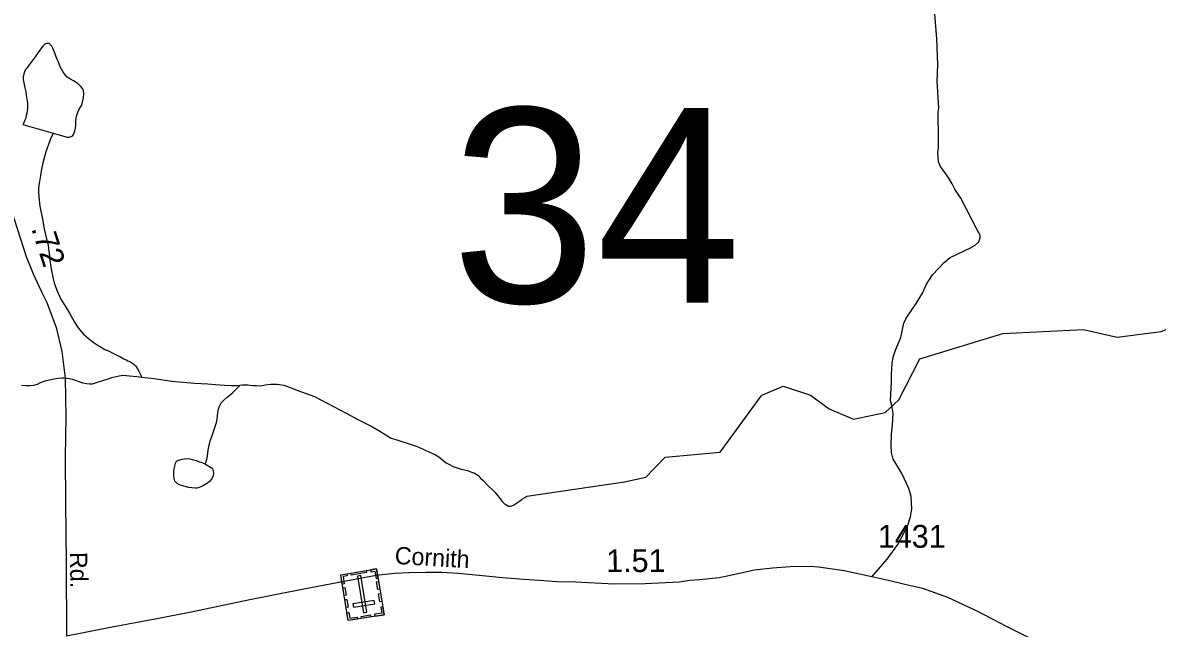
# Model space of a CAD drawing. Extents: x 2220236 to 2384410, y 720751 to 894131.
# Drawn here: x 2293089 to 2299305, y 822655 to 825974 of the extents above; entities that cross this region are included whole.
import ezdxf

# ---------------------------------------------------------------- set-up
doc = ezdxf.new("R2010")
doc.units = 0
for name, color, linetype in [('Exist Cultural Cemetery CELL', 7, 'Continuous'), ('Exist Hydrographic Creek Single Shore', 7, 'Continuous'), ('Exist Hydrographic Misc Water Feature', 7, 'Continuous'), ('Exist Hydrographic Pond Under 1500 Sq Ft', 7, 'Continuous'), ('Exist Road Non-System Type 51', 7, 'Continuous'), ('Exist Road Secondary Mileage Hundredths English Label', 7, 'Continuous'), ('Exist Road Secondary Structure Standard Bridge Number Label', 7, 'Continuous'), ('Exist Road Secondary Type 51 Attributed', 7, 'Continuous'), ('Exist Road Secondary Type 51 Label', 7, 'Continuous'), ('Exist Road Secondary Type 51 Number Label', 7, 'Continuous')]:
    doc.layers.add(name, color=color, linetype=linetype)

msp = doc.modelspace()

# ---------------------------------------------------------------- linework, layer by layer
at = {"layer": 'Exist Cultural Cemetery CELL'}
for points in [[(2295068.6, 822729), (2294872.2, 822696.8), (2294831, 822948.1), (2295027.4, 822980.3)], [(2294863.7, 822953.4), (2294865.5, 822942.1), (2294843.8, 822938.5), (2294850.4, 822898.7), (2294839.4, 822896.9), (2294831, 822948.1)], [(2294972.6, 822959.7), (2294888.9, 822945.9), (2294887, 822957.2), (2294970.7, 822970.9)], [(2294994.8, 822974.9), (2294996.7, 822963.5), (2295018.4, 822967.1), (2295024.9, 822927.2), (2295035.9, 822929), (2295027.5, 822980.2)], [(2294956.3, 822740.3), (2294974.7, 822743.3), (2294941.9, 822943.4), (2294923.5, 822940.4)], [(2295038.8, 822911.3), (2295045.8, 822868.5), (2295034.6, 822866.7), (2295027.5, 822909.4)], [(2294853.9, 822878.6), (2294860.9, 822835.9), (2294849.6, 822834), (2294842.6, 822876.8)], [(2295049.6, 822844.9), (2295056.6, 822802.2), (2295045.4, 822800.3), (2295038.4, 822843.1)], [(2294864.5, 822813.5), (2294871.5, 822770.8), (2294860.3, 822769), (2294853.3, 822811.7)], [(2295017.3, 822789.6), (2295014.3, 822808), (2294898.1, 822788.9), (2294901.1, 822770.5)], [(2295061.6, 822771.7), (2295050.4, 822769.9), (2295055.6, 822738.1), (2295015.6, 822731.6), (2295017.4, 822720.6), (2295068.6, 822729)], [(2294865.1, 822739.6), (2294876.3, 822741.4), (2294881.5, 822709.6), (2294921.5, 822716.2), (2294923.3, 822705.2), (2294872.1, 822696.8)], [(2294995.5, 822717), (2294944.4, 822708.7), (2294942.5, 822719.9), (2294993.7, 822728.3)]]:
    msp.add_lwpolyline(points, close=True, dxfattribs=at)
at = {"layer": 'Exist Hydrographic Creek Single Shore'}
for points in [[(2295849.8, 823378.9), (2296386, 823458.2), (2296502.1, 823482.6), (2296609.1, 823592), (2296909.1, 823620.7), (2297138.2, 823932), (2297255, 823982.7), (2297405.1, 823933.1), (2297506.2, 823858.4), (2297640.1, 823801.6), (2297814.2, 823838.2), (2297888, 823906.9), (2298003.1, 824131.5), (2298459.1, 824271.6), (2298900.2, 824292.9), (2299084.1, 824251.2), (2299325.3, 824280.8), (2299649.3, 824408.9), (2299991.3, 824376.9), (2300201.3, 824182), (2300427.2, 824033.7), (2300477.3, 824032.5)], [(2293082.5, 823987.2), (2293108.3, 823985.1), (2293126.4, 823985.4), (2293146.4, 823987.6), (2293156.6, 823989.6), (2293170.5, 823993.6), (2293186.4, 824002.2), (2293218.1, 824012.3), (2293237.6, 824017.5), (2293260, 824022.9), (2293282, 824025.8), (2293303.1, 824027.6), (2293315.8, 824027.3)], [(2293315.8, 824027.3), (2293329.6, 824026.4), (2293345.9, 824023.4), (2293359.6, 824019.9), (2293381.8, 824013.8), (2293402.3, 824005.9), (2293417.9, 824000.6), (2293438.2, 823996.3), (2293456.2, 823994.3), (2293471.3, 823995.6), (2293498.4, 824003.2), (2293534, 824015.6), (2293551.8, 824020.8), (2293577.6, 824029.5), (2293607.6, 824037.7), (2293637.6, 824042), (2293673.6, 824038), (2293715.5, 824034.8), (2293740, 824031.7)], [(2293740, 824031.7), (2293809.7, 824023.7), (2293905.8, 824008.6), (2294029.9, 823997.8), (2294103.9, 823994), (2294145.8, 823990.5), (2294194, 823987.2), (2294232, 823985.4), (2294266.1, 823985.7), (2294278.6, 823987.1)], [(2294278.6, 823987.1), (2294293.7, 823988.4), (2294321.6, 823988.5), (2294347.5, 823986.3), (2294369.7, 823985.2), (2294393.7, 823984.7), (2294417.7, 823989.1), (2294447.6, 823993.4), (2294483.7, 823993.3), (2294519.7, 823987.6), (2294549.6, 823976.5), (2294590, 823960.9), (2294688.3, 823925.1), (2294826.8, 823852.7), (2294869, 823829.5), (2294921.2, 823801.6), (2294961.5, 823781.7), (2295005.3, 823758.8), (2295039.6, 823738.4), (2295073.9, 823717.1), (2295108, 823697.6), (2295132.4, 823689.6), (2295160.1, 823680.2), (2295200.2, 823667.9), (2295250.3, 823650.4), (2295282.5, 823636.6), (2295296.8, 823628.8), (2295330.6, 823615), (2295350.7, 823605.7), (2295368.9, 823593.8), (2295378.9, 823586.1), (2295393, 823573.7), (2295409.2, 823561.9), (2295427.4, 823552.3), (2295447.2, 823542), (2295469.3, 823534.4), (2295491.4, 823526.4), (2295525.4, 823519.1), (2295547.5, 823511.4), (2295565.4, 823505.2), (2295583.5, 823491.7), (2295597.7, 823477.6), (2295612.2, 823465.8), (2295638.1, 823436.4), (2295660.4, 823416.3), (2295678, 823398.9), (2295692.7, 823380.5), (2295704.5, 823364.5), (2295715.1, 823350.5), (2295728.9, 823337.1), (2295738.9, 823331), (2295747.1, 823326.9), (2295752.6, 823325.1), (2295761.1, 823325), (2295767.7, 823325.5), (2295777, 823329.6), (2295789.2, 823336.5), (2295800.2, 823343.8), (2295810.9, 823351.8), (2295822.6, 823361.4), (2295827.6, 823365.2), (2295839.8, 823372.5), (2295849.8, 823378.9)]]:
    msp.add_lwpolyline(points, dxfattribs=at)
at = {"layer": 'Exist Hydrographic Misc Water Feature'}
for points in [[(2293255.1, 825369.4), (2293240.3, 825336.9), (2293230.5, 825306.6), (2293214.6, 825266.9), (2293199.2, 825206.6), (2293191.6, 825170.6), (2293186, 825136.3), (2293178.5, 825092.2), (2293174.4, 825070), (2293174.6, 825048), (2293176.7, 825020.1), (2293183.5, 824968.1), (2293198.1, 824898.3), (2293206.5, 824844.7), (2293217, 824796.2), (2293227.6, 824756.6), (2293230.1, 824734.3), (2293233.2, 824710.6), (2293236.4, 824690.9), (2293240.1, 824660.3), (2293246.7, 824614.2), (2293251.1, 824588.9), (2293255.9, 824569.8), (2293261, 824548.3), (2293275, 824508), (2293297.5, 824458.4), (2293320.4, 824423.5), (2293344.5, 824382), (2293373, 824332.2), (2293393.4, 824302.2), (2293421.8, 824267.9), (2293447.9, 824244.4), (2293474.1, 824224.1), (2293496.1, 824208.9), (2293518.4, 824195.3), (2293539.5, 824183.4), (2293561.6, 824174.1), (2293578.8, 824165.6), (2293604.7, 824151.9), (2293625.2, 824142.3), (2293643.4, 824132.1), (2293655.1, 824126.3), (2293664.8, 824121.1), (2293674.9, 824116.7), (2293686.2, 824109.9), (2293695, 824104.8), (2293707.2, 824093), (2293717, 824076.4), (2293727.1, 824059.8), (2293735.7, 824043.2), (2293740, 824031.7)], [(2294089.9, 823553.8), (2294094.5, 823569.4), (2294097.7, 823579.8), (2294100.7, 823598.8), (2294105.3, 823630.5), (2294108.9, 823650.1), (2294116.5, 823682.1), (2294124.5, 823706.5), (2294134.3, 823732.6), (2294145.8, 823766.8), (2294151.1, 823783.1), (2294153.7, 823801.1), (2294157.4, 823837.1), (2294161.8, 823856.6), (2294167, 823872.9), (2294176.6, 823890.8), (2294188.3, 823902.7), (2294208.4, 823921.3), (2294226.4, 823935.7), (2294240.1, 823947.5), (2294251.5, 823958.8), (2294263.9, 823971.6), (2294275.9, 823983.8), (2294278.6, 823987.1)]]:
    msp.add_lwpolyline(points, dxfattribs=at)
at = {"layer": 'Exist Hydrographic Pond Under 1500 Sq Ft'}
for points in [[(2293255.1, 825369.4), (2293332, 825347.1), (2293339.6, 825347), (2293345.8, 825347.8), (2293354.1, 825350), (2293358.7, 825351.5), (2293364, 825355.7), (2293367.4, 825362.2), (2293370.9, 825369.3), (2293374.4, 825381.7), (2293377.7, 825396.4), (2293379.6, 825411.8), (2293380.5, 825439), (2293383, 825461.9), (2293388.5, 825478.1), (2293392.7, 825487.9), (2293396.5, 825496), (2293404.6, 825510.6), (2293410.4, 825520.3), (2293414.2, 825530.1), (2293416, 825538.3), (2293420.3, 825555.2), (2293422.6, 825568.3), (2293423.7, 825578.1), (2293423.7, 825592.2), (2293421.6, 825600.5), (2293417.6, 825612.7), (2293407.3, 825624.4), (2293391.3, 825640.4), (2293367, 825655.7), (2293351.1, 825664.2), (2293333, 825676.1), (2293320.7, 825688.5), (2293308, 825706.8), (2293300.7, 825719.4), (2293294.5, 825733.3), (2293290.4, 825743.2), (2293284.1, 825757.5), (2293278.2, 825773), (2293263.6, 825812.7), (2293257.7, 825825.2), (2293253.3, 825835.2), (2293247.6, 825845.1), (2293243.4, 825850.8), (2293239.9, 825855.1), (2293236.4, 825858.5), (2293231.5, 825860.9), (2293226.6, 825861), (2293219.4, 825860.5), (2293214.4, 825858.9), (2293209.4, 825856.4), (2293201.4, 825848.4), (2293185.6, 825828.4), (2293156.2, 825786.4), (2293124.4, 825743.4), (2293112.6, 825727.2), (2293104.6, 825717.6), (2293099.1, 825705.5), (2293094.9, 825693.2), (2293091.3, 825677.8), (2293091.3, 825663.7), (2293094.9, 825644.9), (2293100.5, 825617), (2293105, 825596.2), (2293107.9, 825577.4), (2293112, 825556), (2293114.2, 825535.3), (2293115.7, 825510.7), (2293112.5, 825485.5), (2293108.5, 825465.9), (2293103.2, 825447), (2293099.1, 825437.2), (2293093.2, 825422), (2293089.4, 825415.5), (2293255.1, 825369.4)], [(2294089.9, 823553.8), (2294126.2, 823532.7), (2294130.3, 823524.4), (2294132.4, 823514.5), (2294134.1, 823504.6), (2294132.2, 823490.6), (2294124.3, 823474.3), (2294112.5, 823459.8), (2294100.9, 823450.2), (2294073, 823433.8), (2294056.1, 823426.6), (2294042.9, 823423.6), (2294035.1, 823423.7), (2294015.1, 823425.1), (2293999, 823427.1), (2293958.9, 823436.8), (2293947.2, 823440.3), (2293934.9, 823448.8), (2293926.8, 823456.5), (2293922.7, 823460.5), (2293918.4, 823475.3), (2293916.4, 823490.1), (2293916.4, 823506.5), (2293917, 823518), (2293920, 823537), (2293923.2, 823550.7), (2293926, 823560.4), (2293931.8, 823570.2), (2293941.8, 823576.5), (2293951.7, 823578.9), (2293961.6, 823581), (2293973.8, 823583.4), (2293989.9, 823585.4), (2294003.6, 823583.4), (2294017.6, 823579.2), (2294031.6, 823575.6), (2294041.8, 823573.8), (2294051.8, 823569.3), (2294069.8, 823564), (2294079.5, 823559.9), (2294089.9, 823553.8)]]:
    msp.add_lwpolyline(points, dxfattribs=at)
at = {"layer": 'Exist Road Non-System Type 51'}
msp.add_lwpolyline([(2297740.5, 822936), (2297825.3, 823033.8), (2297882.4, 823114.4), (2297915.9, 823176.6), (2297937.2, 823220.9), (2297952.9, 823264.9), (2297960.2, 823309.1), (2297955.7, 823377.1), (2297943.1, 823420.8), (2297904.3, 823502.4), (2297886, 823534.1), (2297857.4, 823582), (2297849, 823617.8), (2297846.6, 823655.7), (2297848, 823719.6), (2297853.4, 823767.7), (2297856.8, 823831.8), (2297850.2, 823875.6), (2297843.9, 823903.5), (2297848.8, 824003.6), (2297848.4, 824047.6), (2297851.8, 824105.5), (2297857.3, 824141.6), (2297871, 824179.7), (2297900.2, 824248.2), (2297915.3, 824328.2), (2297929, 824354.4), (2297984.2, 824434.9), (2298017.5, 824491.3), (2298041, 824541.3), (2298072.4, 824591.7), (2298137.6, 824660.4), (2298169.3, 824686.7), (2298280.8, 824739.8), (2298306.6, 824754.2), (2298326.5, 824772.3), (2298334.2, 824794.4), (2298333.9, 824810.5), (2298319.7, 824834.4), (2298228.3, 825012.3), (2298196.3, 825062), (2298181.3, 825090.4), (2298163.5, 825122.3), (2298140.5, 825152.5), (2298117.4, 825186.2), (2298106.8, 825211.1), (2298103.2, 825264.3), (2298106.8, 825290.9), (2298106.8, 825338.8), (2298104.9, 825483.7), (2298107.7, 825505.6), (2298104.1, 825566), (2298098.8, 825651.2), (2298102.3, 825745.2), (2298097, 825885.4), (2298086.4, 826023.8)], dxfattribs=at)
at = {"layer": 'Exist Road Secondary Type 51 Attributed'}
for points in [[(2292711.5, 826353.2), (2292722.9, 826294.1), (2292739.6, 826207.4), (2292776.5, 826040.4), (2292818.6, 825857.7), (2292859, 825675), (2292895.9, 825502.8), (2292960.9, 825218.1), (2293018.8, 824972.2), (2293058.3, 824845.5), (2293107.7, 824691.9), (2293146.5, 824598.4), (2293193.4, 824494.9), (2293220.7, 824441.5), (2293271.7, 824302.7), (2293303.3, 824172.7), (2293320.8, 824025.1), (2293325.2, 823814.3), (2293321.7, 823594.6), (2293323.5, 823339.9), (2293326.1, 823014.8), (2293327.9, 822612.4)], [(2298810.7, 822498.6), (2298479, 822664.8), (2298322.2, 822747.3), (2298157.4, 822823.3), (2298021, 822872), (2297921.4, 822895.2), (2297839.9, 822914.7), (2297740.5, 822936), (2297589.8, 822969.7), (2297449.4, 822989.3), (2297403.5, 822993.7), (2297294, 822992.1), (2297196, 822985.1), (2297096.2, 822974), (2297008.5, 822953), (2296904.9, 822931.9), (2296797.4, 822920.4), (2296743.4, 822916.1), (2296685.2, 822907.5), (2296499.3, 822898.8), (2296330.8, 822896.6), (2296117.4, 822907.5), (2296015.5, 822910.3), (2295919.3, 822917.2), (2295833.6, 822921.7), (2295717.7, 822932.2), (2295607.1, 822942.3), (2295475, 822955), (2295384.9, 822960.1), (2295299, 822961.3), (2295205.1, 822958.4), (2295126.3, 822955.5), (2295025, 822944.5), (2294849.4, 822911.1), (2294628.1, 822869), (2294324.8, 822808.2), (2294021.6, 822745.5), (2293814.2, 822705.6), (2293579, 822661.6), (2293327.9, 822612.4)]]:
    msp.add_lwpolyline(points, dxfattribs=at)

# ---------------------------------------------------------------- texts
at = {"layer": 'Exist Road Secondary Mileage Hundredths English Label'}
for s, rotation, p in [('.72', 287.82851, (2293134.7, 824847)), ('1.51', 0.17998, (2296285.4, 822962.6))]:
    msp.add_text(s, height=125, rotation=rotation, dxfattribs=at).set_placement(p)
at = {"layer": 'Exist Road Secondary Structure Standard Bridge Number Label'}
msp.add_text('34', height=1066.27, dxfattribs=at).set_placement((2295438.4, 824439.9))
at = {"layer": 'Exist Road Secondary Type 51 Label'}
for s, rotation, p in [('Cornith', 356.76136, (2295125.2, 823007.6)), ('Rd.', 270.82298, (2293347.2, 823072.2))]:
    msp.add_text(s, height=95, rotation=rotation, dxfattribs=at).set_placement(p)
at = {"layer": 'Exist Road Secondary Type 51 Number Label'}
msp.add_text('1431', height=125, dxfattribs=at).set_placement((2297773.8, 823096.5))

doc.saveas('drawing.dxf')
